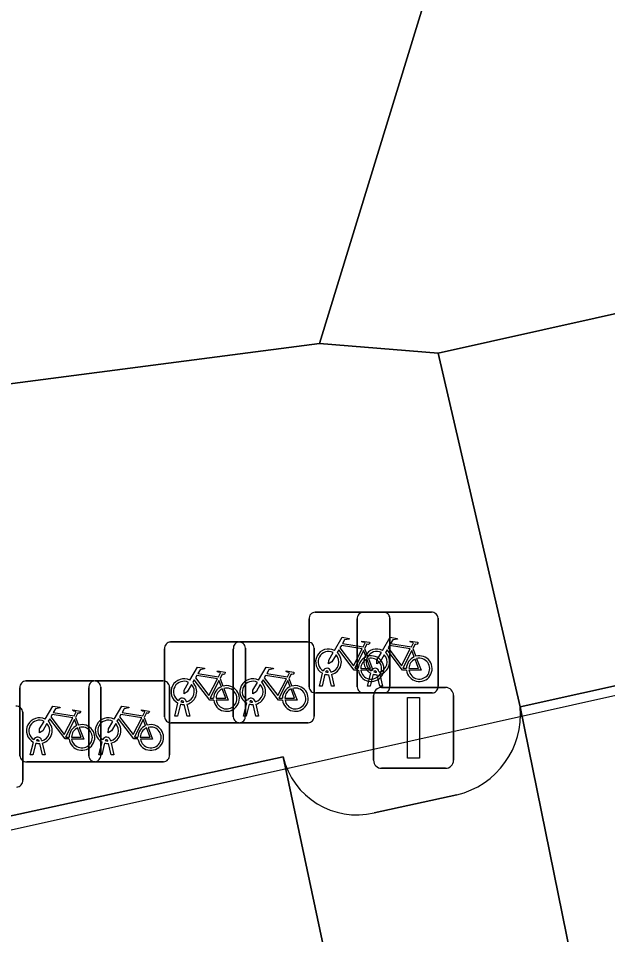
# Model space of a CAD drawing. Extents: x 161772 to 163126, y 383092 to 383917.
# Drawn here: x 163043 to 163050.29, y 383703.46 to 383714.79 of the extents above; entities that cross this region are included whole.
import ezdxf

# ---------------------------------------------------------------- set-up
doc = ezdxf.new("R2010")
doc.units = 0
for name, color, linetype in [('IMGEO_Erf', 7, 'Continuous'), ('IMGEO_Fietsenrek', 7, 'Continuous'), ('IMGEO_Lichtmast', 7, 'Continuous'), ('IMGEO_Pand_vergunning_verleend', 7, 'Continuous'), ('IMGEO_Parkeervlak_open', 7, 'Continuous'), ('IMGEO_Rijbaan_lokaal_open', 7, 'Continuous'), ('IMGEO_Voetpad_open', 7, 'Continuous')]:
    doc.layers.add(name, color=color, linetype=linetype)

msp = doc.modelspace()

# ---------------------------------------------------------------- linework, layer by layer
at = {"layer": 'IMGEO_Erf'}
msp.add_lwpolyline([(163054.074, 383752.563), (163040.787, 383756.483), (163039.985, 383753.745), (163019.985, 383759.807), (163020.797, 383762.578), (163016.082, 383764.401), (163013.98, 383765.416), (163010.874, 383766.947), (163002.358, 383757.69), (163001.626, 383755.298), (163000, 383749.985), (162991.799, 383723.184), (162995.718, 383721.946), (162998.032, 383721.23), (163000, 383720.632), (163033.251, 383710.535), (163036.754, 383709.471), (163046.723, 383710.772), (163054.86, 383737.291)], close=True, dxfattribs=at)
at = {"layer": 'IMGEO_Fietsenrek'}
for p, q in [((163046.671, 383707.446), (163047.512, 383707.446)), ((163047.512, 383707.446), (163046.671, 383707.446)), ((163047.267, 383707.446), (163048.108, 383707.446)), ((163048.108, 383707.446), (163047.267, 383707.446)), ((163047.596, 383707.371), (163047.596, 383706.53)), ((163047.596, 383706.53), (163047.596, 383707.371)), ((163048.192, 383707.371), (163048.192, 383706.53)), ((163048.192, 383706.53), (163048.192, 383707.371)), ((163046.596, 383706.521), (163046.596, 383707.362)), ((163046.596, 383707.362), (163046.596, 383706.521)), ((163047.192, 383706.521), (163047.192, 383707.362)), ((163047.192, 383707.362), (163047.192, 383706.521)), ((163044.883, 383707.077), (163045.724, 383707.077)), ((163045.724, 383707.077), (163044.883, 383707.077)), ((163045.734, 383707.077), (163046.575, 383707.077)), ((163046.575, 383707.077), (163045.734, 383707.077)), ((163044.808, 383706.152), (163044.808, 383706.993)), ((163044.808, 383706.993), (163044.808, 383706.152)), ((163045.659, 383706.152), (163045.659, 383706.993)), ((163045.659, 383706.993), (163045.659, 383706.152)), ((163045.808, 383707.002), (163045.808, 383706.161)), ((163045.808, 383706.161), (163045.808, 383707.002)), ((163046.659, 383707.002), (163046.659, 383706.161)), ((163046.659, 383706.161), (163046.659, 383707.002)), ((163047.283, 383706.995), (163047.319, 383706.9)), ((163047.879, 383706.995), (163047.915, 383706.9)), ((163046.834, 383706.702), (163046.833, 383706.706)), ((163046.865, 383706.713), (163046.866, 383706.706)), ((163047.43, 383706.702), (163047.429, 383706.706)), ((163047.461, 383706.713), (163047.462, 383706.706)), ((163043.095, 383706.595), (163043.936, 383706.595)), ((163043.936, 383706.595), (163043.095, 383706.595)), ((163043.946, 383706.595), (163044.787, 383706.595)), ((163044.787, 383706.595), (163043.946, 383706.595)), ((163045.495, 383706.626), (163045.531, 383706.531)), ((163046.346, 383706.626), (163046.382, 383706.531)), ((163046.723, 383706.53), (163046.762, 383706.69)), ((163046.792, 383706.678), (163046.757, 383706.53)), ((163046.875, 383706.53), (163046.841, 383706.672)), ((163046.873, 383706.676), (163046.908, 383706.53)), ((163047.319, 383706.53), (163047.358, 383706.69)), ((163047.388, 383706.678), (163047.353, 383706.53)), ((163047.471, 383706.53), (163047.437, 383706.672)), ((163047.469, 383706.676), (163047.504, 383706.53)), ((163043.02, 383705.67), (163043.02, 383706.511)), ((163043.02, 383706.511), (163043.02, 383705.67)), ((163043.871, 383705.67), (163043.871, 383706.511)), ((163043.871, 383706.511), (163043.871, 383705.67)), ((163044.02, 383706.52), (163044.02, 383705.679)), ((163044.02, 383705.679), (163044.02, 383706.52)), ((163044.871, 383706.52), (163044.871, 383705.679)), ((163044.871, 383705.679), (163044.871, 383706.52)), ((163046.757, 383706.53), (163046.723, 383706.53)), ((163046.908, 383706.53), (163046.875, 383706.53)), ((163047.353, 383706.53), (163047.319, 383706.53)), ((163047.504, 383706.53), (163047.471, 383706.53)), ((163047.521, 383706.446), (163046.68, 383706.446)), ((163046.68, 383706.446), (163047.521, 383706.446)), ((163048.117, 383706.446), (163047.276, 383706.446)), ((163047.276, 383706.446), (163048.117, 383706.446)), ((163044.935, 383706.161), (163044.974, 383706.321)), ((163045.004, 383706.309), (163044.969, 383706.161)), ((163045.046, 383706.333), (163045.045, 383706.337)), ((163045.087, 383706.161), (163045.053, 383706.303)), ((163045.077, 383706.344), (163045.078, 383706.337)), ((163045.085, 383706.307), (163045.12, 383706.161)), ((163045.786, 383706.161), (163045.825, 383706.321)), ((163045.855, 383706.309), (163045.82, 383706.161)), ((163045.897, 383706.333), (163045.896, 383706.337)), ((163045.938, 383706.161), (163045.904, 383706.303)), ((163045.928, 383706.344), (163045.929, 383706.337)), ((163045.936, 383706.307), (163045.971, 383706.161)), ((163043.055, 383706.207), (163043.055, 383705.366)), ((163043.055, 383705.366), (163043.055, 383706.207)), ((163043.707, 383706.144), (163043.743, 383706.049)), ((163044.558, 383706.144), (163044.594, 383706.049)), ((163044.969, 383706.161), (163044.935, 383706.161)), ((163045.12, 383706.161), (163045.087, 383706.161)), ((163045.82, 383706.161), (163045.786, 383706.161)), ((163045.971, 383706.161), (163045.938, 383706.161)), ((163045.733, 383706.077), (163044.892, 383706.077)), ((163044.892, 383706.077), (163045.733, 383706.077)), ((163046.584, 383706.077), (163045.743, 383706.077)), ((163045.743, 383706.077), (163046.584, 383706.077)), ((163043.147, 383705.679), (163043.186, 383705.839)), ((163043.216, 383705.827), (163043.181, 383705.679)), ((163043.258, 383705.851), (163043.257, 383705.855)), ((163043.299, 383705.679), (163043.265, 383705.821)), ((163043.289, 383705.862), (163043.29, 383705.855)), ((163043.297, 383705.825), (163043.332, 383705.679)), ((163043.998, 383705.679), (163044.037, 383705.839)), ((163044.067, 383705.827), (163044.032, 383705.679)), ((163044.109, 383705.851), (163044.108, 383705.855)), ((163044.15, 383705.679), (163044.116, 383705.821)), ((163044.14, 383705.862), (163044.141, 383705.855)), ((163044.148, 383705.825), (163044.183, 383705.679)), ((163043.181, 383705.679), (163043.147, 383705.679)), ((163043.332, 383705.679), (163043.299, 383705.679)), ((163044.032, 383705.679), (163043.998, 383705.679)), ((163044.183, 383705.679), (163044.15, 383705.679)), ((163043.945, 383705.595), (163043.104, 383705.595)), ((163043.104, 383705.595), (163043.945, 383705.595)), ((163044.796, 383705.595), (163043.955, 383705.595)), ((163043.955, 383705.595), (163044.796, 383705.595))]:
    msp.add_line(p, q, dxfattribs=at)
for points in [[(163046.909, 383706.972), (163047.004, 383707.136), (163047.09, 383707.122), (163047.092, 383707.113), (163047.036, 383707.102), (163047.009, 383707.057), (163047.265, 383707.016)], [(163047.252, 383706.991), (163046.995, 383707.032), (163046.978, 383707.003), (163047.145, 383706.783), (163047.252, 383706.991)], [(163047.265, 383707.016), (163047.29, 383707.065), (163047.284, 383707.069), (163047.261, 383707.073), (163047.249, 383707.08), (163047.248, 383707.083), (163047.25, 383707.088), (163047.345, 383707.073), (163047.347, 383707.063), (163047.337, 383707.05), (163047.325, 383707.044), (163047.311, 383707.05), (163047.283, 383706.995)], [(163047.505, 383706.972), (163047.6, 383707.136), (163047.686, 383707.122), (163047.688, 383707.113), (163047.632, 383707.102), (163047.605, 383707.057), (163047.861, 383707.016)], [(163047.848, 383706.991), (163047.591, 383707.032), (163047.574, 383707.003), (163047.741, 383706.783), (163047.848, 383706.991)], [(163047.861, 383707.016), (163047.886, 383707.065), (163047.88, 383707.069), (163047.857, 383707.073), (163047.845, 383707.08), (163047.844, 383707.083), (163047.846, 383707.088), (163047.941, 383707.073), (163047.943, 383707.063), (163047.933, 383707.05), (163047.921, 383707.044), (163047.907, 383707.05), (163047.879, 383706.995)], [(163046.93, 383706.92), (163046.878, 383706.83), (163046.838, 383706.805), (163046.839, 383706.852), (163046.894, 383706.946)], [(163047.205, 383706.728), (163047.155, 383706.728), (163046.964, 383706.979), (163046.945, 383706.947)], [(163047.3, 383706.893), (163047.27, 383706.97), (163047.161, 383706.752), (163047.204, 383706.752)], [(163047.526, 383706.92), (163047.474, 383706.83), (163047.434, 383706.805), (163047.435, 383706.852), (163047.49, 383706.946)], [(163047.801, 383706.728), (163047.751, 383706.728), (163047.56, 383706.979), (163047.541, 383706.947)], [(163047.896, 383706.893), (163047.866, 383706.97), (163047.757, 383706.752), (163047.8, 383706.752)], [(163047.234, 383706.752), (163047.354, 383706.751), (163047.31, 383706.865)], [(163047.33, 383706.872), (163047.385, 383706.727), (163047.235, 383706.727)], [(163047.83, 383706.752), (163047.95, 383706.751), (163047.906, 383706.865)], [(163047.926, 383706.872), (163047.981, 383706.727), (163047.831, 383706.727)], [(163045.121, 383706.603), (163045.216, 383706.767), (163045.302, 383706.753), (163045.304, 383706.744), (163045.248, 383706.733), (163045.221, 383706.688), (163045.477, 383706.647)], [(163045.477, 383706.647), (163045.502, 383706.696), (163045.496, 383706.7), (163045.473, 383706.704), (163045.461, 383706.711), (163045.46, 383706.714), (163045.462, 383706.719), (163045.557, 383706.704), (163045.559, 383706.694), (163045.549, 383706.681), (163045.537, 383706.675), (163045.523, 383706.681), (163045.495, 383706.626)], [(163045.972, 383706.603), (163046.067, 383706.767), (163046.153, 383706.753), (163046.155, 383706.744), (163046.099, 383706.733), (163046.072, 383706.688), (163046.328, 383706.647)], [(163046.328, 383706.647), (163046.353, 383706.696), (163046.347, 383706.7), (163046.324, 383706.704), (163046.312, 383706.711), (163046.311, 383706.714), (163046.313, 383706.719), (163046.408, 383706.704), (163046.41, 383706.694), (163046.4, 383706.681), (163046.388, 383706.675), (163046.374, 383706.681), (163046.346, 383706.626)], [(163045.142, 383706.551), (163045.09, 383706.461), (163045.05, 383706.436), (163045.051, 383706.483), (163045.106, 383706.577)], [(163045.417, 383706.359), (163045.367, 383706.359), (163045.176, 383706.61), (163045.157, 383706.578)], [(163045.464, 383706.622), (163045.207, 383706.663), (163045.19, 383706.634), (163045.357, 383706.414), (163045.464, 383706.622)], [(163045.512, 383706.524), (163045.482, 383706.601), (163045.373, 383706.383), (163045.416, 383706.383)], [(163045.993, 383706.551), (163045.941, 383706.461), (163045.901, 383706.436), (163045.902, 383706.483), (163045.957, 383706.577)], [(163046.268, 383706.359), (163046.218, 383706.359), (163046.027, 383706.61), (163046.008, 383706.578)], [(163046.315, 383706.622), (163046.058, 383706.663), (163046.041, 383706.634), (163046.208, 383706.414), (163046.315, 383706.622)], [(163046.363, 383706.524), (163046.333, 383706.601), (163046.224, 383706.383), (163046.267, 383706.383)], [(163045.446, 383706.383), (163045.566, 383706.382), (163045.522, 383706.496)], [(163045.542, 383706.503), (163045.597, 383706.358), (163045.447, 383706.358)], [(163046.297, 383706.383), (163046.417, 383706.382), (163046.373, 383706.496)], [(163046.393, 383706.503), (163046.448, 383706.358), (163046.298, 383706.358)], [(163043.333, 383706.121), (163043.428, 383706.285), (163043.514, 383706.271), (163043.516, 383706.262), (163043.46, 383706.251), (163043.433, 383706.206), (163043.689, 383706.165)], [(163043.689, 383706.165), (163043.714, 383706.214), (163043.708, 383706.218), (163043.685, 383706.222), (163043.673, 383706.229), (163043.672, 383706.232), (163043.674, 383706.237), (163043.769, 383706.222), (163043.771, 383706.212), (163043.761, 383706.199), (163043.749, 383706.193), (163043.735, 383706.199), (163043.707, 383706.144)], [(163044.184, 383706.121), (163044.279, 383706.285), (163044.365, 383706.271), (163044.367, 383706.262), (163044.311, 383706.251), (163044.284, 383706.206), (163044.54, 383706.165)], [(163044.54, 383706.165), (163044.565, 383706.214), (163044.559, 383706.218), (163044.536, 383706.222), (163044.524, 383706.229), (163044.523, 383706.232), (163044.525, 383706.237), (163044.62, 383706.222), (163044.622, 383706.212), (163044.612, 383706.199), (163044.6, 383706.193), (163044.586, 383706.199), (163044.558, 383706.144)], [(163043.629, 383705.877), (163043.579, 383705.877), (163043.388, 383706.128), (163043.369, 383706.096)], [(163043.676, 383706.14), (163043.419, 383706.181), (163043.402, 383706.152), (163043.569, 383705.932), (163043.676, 383706.14)], [(163044.48, 383705.877), (163044.43, 383705.877), (163044.239, 383706.128), (163044.22, 383706.096)], [(163044.527, 383706.14), (163044.27, 383706.181), (163044.253, 383706.152), (163044.42, 383705.932), (163044.527, 383706.14)], [(163043.354, 383706.069), (163043.302, 383705.979), (163043.262, 383705.954), (163043.263, 383706.001), (163043.318, 383706.095)], [(163043.724, 383706.042), (163043.694, 383706.119), (163043.585, 383705.901), (163043.628, 383705.901)], [(163043.658, 383705.901), (163043.778, 383705.9), (163043.734, 383706.014)], [(163043.754, 383706.021), (163043.809, 383705.876), (163043.659, 383705.876)], [(163044.205, 383706.069), (163044.153, 383705.979), (163044.113, 383705.954), (163044.114, 383706.001), (163044.169, 383706.095)], [(163044.575, 383706.042), (163044.545, 383706.119), (163044.436, 383705.901), (163044.479, 383705.901)], [(163044.509, 383705.901), (163044.629, 383705.9), (163044.585, 383706.014)], [(163044.605, 383706.021), (163044.66, 383705.876), (163044.51, 383705.876)]]:
    msp.add_lwpolyline(points, dxfattribs=at)
for centre, radius, start, end in [((163046.674, 383707.368), 0.0779, 92.4484, 184.2845), ((163046.674, 383707.368), 0.0779, 92.4484, 184.2845), ((163047.27, 383707.368), 0.0779, 92.4484, 184.2845), ((163047.27, 383707.368), 0.0779, 92.4484, 184.2845), ((163047.518, 383707.368), 0.0779, 2.4484, 94.2845), ((163047.518, 383707.368), 0.0779, 2.4484, 94.2845), ((163048.114, 383707.368), 0.0779, 2.4484, 94.2845), ((163048.114, 383707.368), 0.0779, 2.4484, 94.2845), ((163044.886, 383706.999), 0.0779, 92.4484, 184.2845), ((163044.886, 383706.999), 0.0779, 92.4484, 184.2845), ((163045.737, 383706.999), 0.0779, 92.4484, 184.2845), ((163045.737, 383706.999), 0.0779, 92.4484, 184.2845), ((163045.73, 383706.999), 0.0779, 2.4484, 94.2845), ((163045.73, 383706.999), 0.0779, 2.4484, 94.2845), ((163046.581, 383706.999), 0.0779, 2.4484, 94.2845), ((163046.581, 383706.999), 0.0779, 2.4484, 94.2845), ((163046.836, 383706.831), 0.159, 62.6766, 242.1369), ((163046.836, 383706.831), 0.129, 63.3192, 238.903), ((163046.836, 383706.831), 0.129, 283.6043, 43.4302), ((163046.836, 383706.831), 0.159, 283.5766, 46.6042), ((163047.432, 383706.831), 0.159, 62.6766, 242.1369), ((163047.432, 383706.831), 0.129, 63.3192, 238.903), ((163047.432, 383706.831), 0.129, 283.6043, 43.4302), ((163047.432, 383706.831), 0.159, 283.5766, 46.6042), ((163047.363, 383706.747), 0.159, 113.3408, 178.3217), ((163047.363, 383706.747), 0.159, 187.0065, 105.7708), ((163047.363, 383706.747), 0.129, 113.923, 177.9556), ((163047.363, 383706.747), 0.129, 188.6715, 104.5883), ((163047.959, 383706.747), 0.159, 113.3408, 178.3217), ((163047.959, 383706.747), 0.159, 187.0065, 105.7708), ((163047.959, 383706.747), 0.129, 113.923, 177.9556), ((163047.959, 383706.747), 0.129, 188.6715, 104.5883), ((163046.816, 383706.702), 0.0499, 12.8025, 158.6934), ((163046.816, 383706.702), 0.0174, 12.8025, 163.4502), ((163046.836, 383706.831), 0.129, 253.415, 269.0204), ((163047.412, 383706.702), 0.0499, 12.8025, 158.6934), ((163047.412, 383706.702), 0.0174, 12.8025, 163.4502), ((163047.432, 383706.831), 0.129, 253.415, 269.0204), ((163043.098, 383706.517), 0.0779, 92.4484, 184.2845), ((163043.098, 383706.517), 0.0779, 92.4484, 184.2845), ((163043.949, 383706.517), 0.0779, 92.4484, 184.2845), ((163043.949, 383706.517), 0.0779, 92.4484, 184.2845), ((163043.942, 383706.517), 0.0779, 2.4484, 94.2845), ((163043.942, 383706.517), 0.0779, 2.4484, 94.2845), ((163044.793, 383706.517), 0.0779, 2.4484, 94.2845), ((163044.793, 383706.517), 0.0779, 2.4484, 94.2845), ((163045.048, 383706.462), 0.159, 62.6766, 242.1369), ((163045.048, 383706.462), 0.129, 63.3192, 238.903), ((163045.048, 383706.462), 0.159, 283.5766, 46.6042), ((163045.899, 383706.462), 0.159, 62.6766, 242.1369), ((163045.899, 383706.462), 0.129, 63.3192, 238.903), ((163045.899, 383706.462), 0.159, 283.5766, 46.6042), ((163046.836, 383706.831), 0.159, 253.9967, 271.7867), ((163047.432, 383706.831), 0.159, 253.9967, 271.7867), ((163045.048, 383706.462), 0.129, 283.6043, 43.4302), ((163045.575, 383706.378), 0.159, 113.3408, 178.3217), ((163045.575, 383706.378), 0.159, 187.0065, 105.7708), ((163045.575, 383706.378), 0.129, 113.923, 177.9556), ((163045.575, 383706.378), 0.129, 188.6715, 104.5883), ((163045.899, 383706.462), 0.129, 283.6043, 43.4302), ((163046.426, 383706.378), 0.159, 113.3408, 178.3217), ((163046.426, 383706.378), 0.159, 187.0065, 105.7708), ((163046.426, 383706.378), 0.129, 113.923, 177.9556), ((163046.426, 383706.378), 0.129, 188.6715, 104.5883), ((163046.674, 383706.524), 0.0779, 182.4484, 274.2845), ((163046.674, 383706.524), 0.0779, 182.4484, 274.2845), ((163047.27, 383706.524), 0.0779, 182.4484, 274.2845), ((163047.27, 383706.524), 0.0779, 182.4484, 274.2845), ((163047.518, 383706.524), 0.0779, 272.4484, 4.2845), ((163047.518, 383706.524), 0.0779, 272.4484, 4.2845), ((163048.114, 383706.524), 0.0779, 272.4484, 4.2845), ((163048.114, 383706.524), 0.0779, 272.4484, 4.2845), ((163045.028, 383706.333), 0.0499, 12.8025, 158.6934), ((163045.028, 383706.333), 0.0174, 12.8025, 163.4502), ((163045.879, 383706.333), 0.0499, 12.8025, 158.6934), ((163045.879, 383706.333), 0.0174, 12.8025, 163.4502), ((163042.977, 383706.204), 0.0779, 2.4484, 94.2845), ((163042.977, 383706.204), 0.0779, 2.4484, 94.2845), ((163045.048, 383706.462), 0.159, 253.9967, 271.7867), ((163045.048, 383706.462), 0.129, 253.415, 269.0204), ((163045.899, 383706.462), 0.159, 253.9967, 271.7867), ((163045.899, 383706.462), 0.129, 253.415, 269.0204), ((163043.26, 383705.98), 0.159, 62.6766, 242.1369), ((163044.111, 383705.98), 0.159, 62.6766, 242.1369), ((163044.886, 383706.155), 0.0779, 182.4484, 274.2845), ((163044.886, 383706.155), 0.0779, 182.4484, 274.2845), ((163045.737, 383706.155), 0.0779, 182.4484, 274.2845), ((163045.737, 383706.155), 0.0779, 182.4484, 274.2845), ((163045.73, 383706.155), 0.0779, 272.4484, 4.2845), ((163045.73, 383706.155), 0.0779, 272.4484, 4.2845), ((163046.581, 383706.155), 0.0779, 272.4484, 4.2845), ((163046.581, 383706.155), 0.0779, 272.4484, 4.2845), ((163043.26, 383705.98), 0.129, 63.3192, 238.903), ((163043.26, 383705.98), 0.129, 283.6043, 43.4302), ((163043.26, 383705.98), 0.159, 283.5766, 46.6042), ((163043.787, 383705.896), 0.159, 113.3408, 178.3217), ((163043.787, 383705.896), 0.159, 187.0065, 105.7708), ((163043.787, 383705.896), 0.129, 113.923, 177.9556), ((163043.787, 383705.896), 0.129, 188.6715, 104.5883), ((163044.111, 383705.98), 0.129, 63.3192, 238.903), ((163044.111, 383705.98), 0.129, 283.6043, 43.4302), ((163044.111, 383705.98), 0.159, 283.5766, 46.6042), ((163044.638, 383705.896), 0.159, 113.3408, 178.3217), ((163044.638, 383705.896), 0.159, 187.0065, 105.7708), ((163044.638, 383705.896), 0.129, 113.923, 177.9556), ((163044.638, 383705.896), 0.129, 188.6715, 104.5883), ((163043.24, 383705.851), 0.0499, 12.8025, 158.6934), ((163044.091, 383705.851), 0.0499, 12.8025, 158.6934), ((163043.26, 383705.98), 0.159, 253.9967, 271.7867), ((163043.24, 383705.851), 0.0174, 12.8025, 163.4502), ((163043.26, 383705.98), 0.129, 253.415, 269.0204), ((163044.111, 383705.98), 0.159, 253.9967, 271.7867), ((163044.091, 383705.851), 0.0174, 12.8025, 163.4502), ((163044.111, 383705.98), 0.129, 253.415, 269.0204), ((163043.942, 383705.673), 0.0779, 272.4484, 4.2845), ((163043.942, 383705.673), 0.0779, 272.4484, 4.2845), ((163044.793, 383705.673), 0.0779, 272.4484, 4.2845), ((163044.793, 383705.673), 0.0779, 272.4484, 4.2845), ((163043.098, 383705.673), 0.0779, 182.4484, 274.2845), ((163043.098, 383705.673), 0.0779, 182.4484, 274.2845), ((163043.949, 383705.673), 0.0779, 182.4484, 274.2845), ((163043.949, 383705.673), 0.0779, 182.4484, 274.2845), ((163042.977, 383705.36), 0.0779, 272.4484, 4.2845), ((163042.977, 383705.36), 0.0779, 272.4484, 4.2845)]:
    msp.add_arc(centre, radius, start, end, dxfattribs=at)
at = {"layer": 'IMGEO_Lichtmast'}
for p, q in [((163047.493, 383706.514), (163048.283, 383706.514)), ((163048.283, 383706.514), (163047.493, 383706.514)), ((163047.393, 383705.614), (163047.393, 383706.414)), ((163047.393, 383706.414), (163047.393, 383705.614)), ((163048.383, 383706.414), (163048.383, 383705.614)), ((163048.383, 383705.614), (163048.383, 383706.414)), ((163048.283, 383705.514), (163047.493, 383705.514)), ((163047.493, 383705.514), (163048.283, 383705.514))]:
    msp.add_line(p, q, dxfattribs=at)
msp.add_lwpolyline([(163047.813, 383706.389), (163047.963, 383706.389), (163047.963, 383705.639), (163047.813, 383705.639), (163047.813, 383706.389)], dxfattribs=at)
for centre, start, end in [((163047.493, 383706.414), 90, 180), ((163047.493, 383706.414), 90, 180), ((163048.283, 383706.414), 0, 90), ((163048.283, 383706.414), 360, 90), ((163047.493, 383705.614), 180, 270), ((163047.493, 383705.614), 180, 270), ((163048.283, 383705.614), 270, 0), ((163048.283, 383705.614), 270, 0)]:
    msp.add_arc(centre, 0.1, start, end, dxfattribs=at)
at = {"layer": 'IMGEO_Pand_vergunning_verleend'}
msp.add_lwpolyline([(162993.909, 383721.134), (163001.45, 383746.157), (163009.166, 383743.831), (163009.809, 383745.965), (163011.405, 383745.484), (163016.15, 383761.229), (163023.626, 383758.976), (163024.262, 383761.086), (163067.776, 383747.972), (163075.772, 383712.068), (163041.89, 383704.522), (162999.381, 383717.505), (162999.921, 383719.274)], close=True, dxfattribs=at)
at = {"layer": 'IMGEO_Parkeervlak_open'}
msp.add_lwpolyline([(163058.146, 383712.871), (163053.98, 383711.94), (163048.194, 383710.651), (163049.207, 383706.274), (163060.106, 383708.691)], dxfattribs=at)
at = {"layer": 'IMGEO_Rijbaan_lokaal_open'}
for points in [[(163064.761, 383709.748), (163060.106, 383708.691), (163049.207, 383706.274), (163050.408, 383700.367), (163071.865, 383705.205), (163072.899, 383705.44), (163071.42, 383712.031), (163061.795, 383755.705)], [(163050.408, 383700.367), (163049.207, 383706.274)], [(163042.591, 383698.662), (163047.521, 383699.791), (163046.274, 383705.656), (163040.361, 383704.373)], [(163046.274, 383705.656), (163047.521, 383699.791), (163047.804, 383699.856)], [(163048.425, 383705.186), (163047.402, 383704.963)]]:
    msp.add_lwpolyline(points, dxfattribs=at)
for centre, radius, start, end in [((163048.187, 383706.182), 1.024, 283.4278, 5.1588), ((163047.185, 383705.875), 0.937, 193.4903, 283.3798)]:
    msp.add_arc(centre, radius, start, end, dxfattribs=at)
at = {"layer": 'IMGEO_Voetpad_open'}
for points in [[(163056.723, 383750), (163056.3, 383751.871), (163054.312, 383752.493), (163054.074, 383752.563), (163054.86, 383737.291), (163046.723, 383710.772), (163048.194, 383710.651), (163053.98, 383711.94), (163058.146, 383712.871), (163058.904, 383709.452)], [(163049.207, 383706.274), (163048.194, 383710.651), (163046.723, 383710.772), (163036.754, 383709.471), (163033.251, 383710.535), (163000, 383720.632)], [(163040.361, 383704.373), (163046.274, 383705.656)], [(163047.402, 383704.963), (163048.425, 383705.186)]]:
    msp.add_lwpolyline(points, dxfattribs=at)
for centre, radius, start, end in [((163048.187, 383706.182), 1.024, 283.4278, 5.1588), ((163047.185, 383705.875), 0.937, 193.4903, 283.3798)]:
    msp.add_arc(centre, radius, start, end, dxfattribs=at)

doc.saveas('drawing.dxf')
